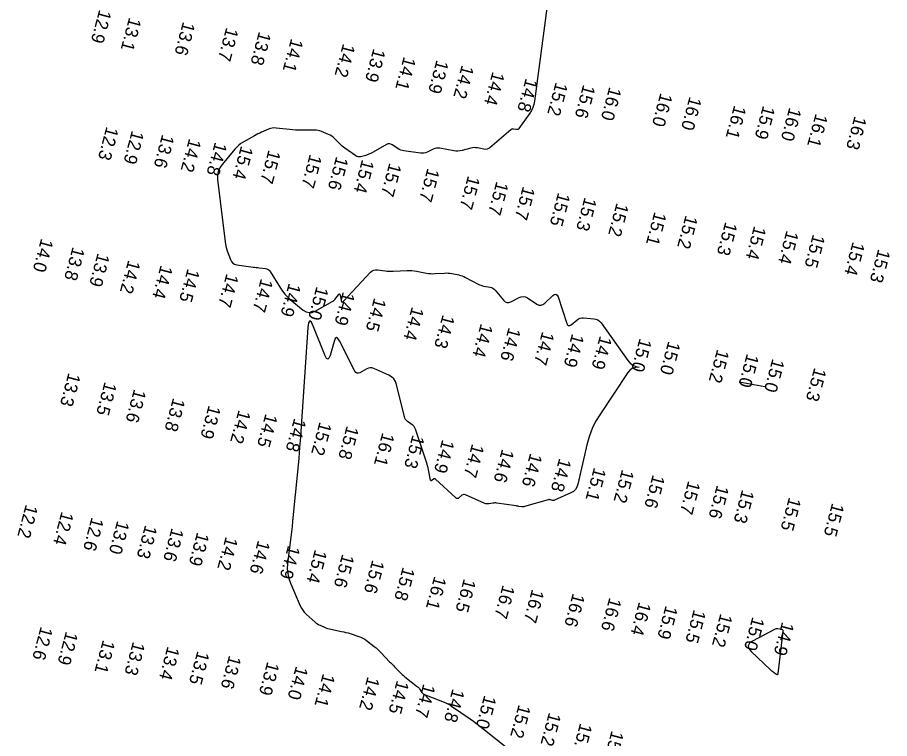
# Model space of a CAD drawing. Extents: x 988130 to 1132882, y 654656 to 841453.
# Drawn here: x 1028673.2 to 1029013, y 772879.5 to 773160.6 of the extents above; entities that cross this region are included whole.
import ezdxf

# ---------------------------------------------------------------- set-up
doc = ezdxf.new("R2010")
doc.units = 0
doc.layers.add('V-TOPO-MAJR', color=7, linetype='Continuous')
doc.layers.add('V-TOPO-SOUN', color=7, linetype='Continuous')

msp = doc.modelspace()

# ---------------------------------------------------------------- linework, layer by layer
at = {"layer": 'V-TOPO-MAJR'}
for points in [[(1028881.46, 773178.96), (1028874.69, 773127.95), (1028874.44, 773126.67), (1028874.05, 773125.46), (1028873.51, 773124.29), (1028872.82, 773123.19), (1028868.6, 773117.22), (1028868.41, 773117.02), (1028868.2, 773116.89), (1028867.96, 773116.83), (1028867.68, 773116.85), (1028866.53, 773117.06), (1028866.25, 773117.08), (1028865.99, 773117.04), (1028865.74, 773116.95), (1028865.51, 773116.79), (1028857.24, 773109.77), (1028856.73, 773109.42), (1028856.18, 773109.2), (1028855.59, 773109.12), (1028854.97, 773109.18), (1028852.41, 773109.69), (1028851.77, 773109.78), (1028851.14, 773109.8), (1028850.5, 773109.74), (1028849.87, 773109.61), (1028846.43, 773108.68), (1028845.65, 773108.51), (1028844.86, 773108.44), (1028844.07, 773108.45), (1028843.27, 773108.55), (1028837.78, 773109.58), (1028837.12, 773109.65), (1028836.48, 773109.62), (1028835.85, 773109.48), (1028835.23, 773109.24), (1028832.8, 773108.06), (1028832.18, 773107.81), (1028831.55, 773107.66), (1028830.9, 773107.61), (1028830.24, 773107.65), (1028823.82, 773108.54), (1028823.18, 773108.66), (1028822.56, 773108.86), (1028821.98, 773109.12), (1028821.42, 773109.45), (1028819.22, 773110.91), (1028818.67, 773111.19), (1028818.11, 773111.3), (1028817.55, 773111.23), (1028816.98, 773111), (1028810.85, 773107.57), (1028810.39, 773107.33), (1028809.91, 773107.12), (1028809.43, 773106.94), (1028808.93, 773106.79), (1028806.91, 773106.25), (1028806.41, 773106.17), (1028805.94, 773106.2), (1028805.48, 773106.33), (1028805.04, 773106.58), (1028800.83, 773109.55), (1028800.27, 773109.97), (1028799.72, 773110.41), (1028799.19, 773110.88), (1028798.69, 773111.37), (1028796.71, 773113.38), (1028796.19, 773113.85), (1028795.64, 773114.27), (1028795.05, 773114.62), (1028794.42, 773114.93), (1028791.73, 773116.05), (1028791.06, 773116.3), (1028790.38, 773116.47), (1028789.68, 773116.58), (1028788.96, 773116.61), (1028783.72, 773116.62), (1028782.6, 773116.64), (1028781.49, 773116.68), (1028780.38, 773116.76), (1028779.27, 773116.86), (1028773.95, 773117.43), (1028773.21, 773117.46), (1028772.48, 773117.4), (1028771.77, 773117.24), (1028771.07, 773116.99), (1028768.29, 773115.79), (1028767.61, 773115.48), (1028766.93, 773115.15), (1028766.25, 773114.81), (1028765.59, 773114.45), (1028761.21, 773111.98), (1028760.29, 773111.41), (1028759.43, 773110.76), (1028758.64, 773110.04), (1028757.9, 773109.24), (1028752.92, 773103.28), (1028752.01, 773101.96), (1028751.42, 773100.55), (1028751.14, 773099.05), (1028751.18, 773097.45), (1028754.11, 773073.13), (1028754.24, 773072.23), (1028754.43, 773071.34), (1028754.66, 773070.46), (1028754.95, 773069.59), (1028756.19, 773066.15), (1028756.58, 773065.38), (1028757.11, 773064.8), (1028757.8, 773064.39), (1028758.63, 773064.17), (1028765.01, 773063.27), (1028765.61, 773063.18), (1028766.21, 773063.11), (1028766.81, 773063.03), (1028767.42, 773062.97), (1028769.83, 773062.71), (1028770.39, 773062.59), (1028770.89, 773062.35), (1028771.31, 773062.01), (1028771.67, 773061.55), (1028775.67, 773055.05), (1028776.48, 773053.84), (1028777.39, 773052.7), (1028778.39, 773051.65), (1028779.48, 773050.67), (1028784.51, 773046.51), (1028785.65, 773045.79), (1028786.82, 773045.48), (1028788.03, 773045.58), (1028789.27, 773046.09), (1028796.11, 773049.97), (1028796.46, 773050.2), (1028796.78, 773050.46), (1028797.06, 773050.76), (1028797.31, 773051.09), (1028798.26, 773052.49), (1028798.47, 773052.75), (1028798.65, 773052.81), (1028798.79, 773052.68), (1028798.89, 773052.36), (1028799.3, 773050.17), (1028799.43, 773049.77), (1028799.62, 773049.6), (1028799.88, 773049.64), (1028800.2, 773049.91), (1028810.83, 773061.29), (1028811.39, 773061.77), (1028812.02, 773062.09), (1028812.7, 773062.24), (1028813.44, 773062.21), (1028816.53, 773061.79), (1028817.31, 773061.7), (1028818.08, 773061.64), (1028818.86, 773061.62), (1028819.64, 773061.64), (1028825.08, 773061.88), (1028826, 773061.9), (1028826.92, 773061.86), (1028827.83, 773061.77), (1028828.75, 773061.63), (1028832.53, 773060.92), (1028833.37, 773060.79), (1028834.22, 773060.71), (1028835.07, 773060.68), (1028835.92, 773060.71), (1028839.64, 773060.94), (1028840.34, 773060.96), (1028841.04, 773060.93), (1028841.74, 773060.86), (1028842.43, 773060.75), (1028845.2, 773060.19), (1028845.88, 773060.03), (1028846.55, 773059.82), (1028847.2, 773059.56), (1028847.83, 773059.25), (1028852.72, 773056.62), (1028853.26, 773056.36), (1028853.82, 773056.14), (1028854.4, 773055.96), (1028854.99, 773055.83), (1028857.37, 773055.39), (1028857.95, 773055.24), (1028858.46, 773055), (1028858.93, 773054.66), (1028859.34, 773054.24), (1028862.61, 773050.3), (1028863.22, 773049.73), (1028863.9, 773049.44), (1028864.63, 773049.44), (1028865.42, 773049.72), (1028868.7, 773051.4), (1028869.51, 773051.71), (1028870.31, 773051.78), (1028871.1, 773051.62), (1028871.88, 773051.23), (1028875.52, 773048.84), (1028876.37, 773048.44), (1028877.18, 773048.36), (1028877.96, 773048.6), (1028878.72, 773049.16), (1028881.69, 773052.1), (1028882.38, 773052.62), (1028882.97, 773052.7), (1028883.45, 773052.36), (1028883.84, 773051.59), (1028887.3, 773041.24), (1028887.57, 773040.69), (1028887.93, 773040.43), (1028888.38, 773040.46), (1028888.9, 773040.77), (1028891.19, 773042.62), (1028891.78, 773043.02), (1028892.41, 773043.29), (1028893.08, 773043.43), (1028893.79, 773043.44), (1028897.75, 773043.14), (1028898.61, 773042.98), (1028899.37, 773042.66), (1028900.04, 773042.18), (1028900.61, 773041.52), (1028911.03, 773026.77), (1028911.91, 773025.74), (1028912.94, 773024.97), (1028914.12, 773024.46), (1028915.45, 773024.19), (1028914.13, 773024.17), (1028912.96, 773023.82), (1028911.94, 773023.14), (1028911.08, 773022.13), (1028900.07, 773005.71), (1028898.47, 773003.06), (1028897.12, 773000.31), (1028896.04, 772997.44), (1028895.21, 772994.45), (1028891.6, 772978.62), (1028891.22, 772977.51), (1028890.63, 772976.57), (1028889.83, 772975.81), (1028888.82, 772975.21), (1028882.52, 772972.35), (1028882.32, 772972.28), (1028882.12, 772972.24), (1028881.91, 772972.25), (1028881.7, 772972.29), (1028880.86, 772972.54), (1028880.64, 772972.58), (1028880.43, 772972.6), (1028880.22, 772972.59), (1028880.01, 772972.54), (1028870.79, 772969.89), (1028870.52, 772969.82), (1028870.26, 772969.79), (1028869.99, 772969.79), (1028869.72, 772969.81), (1028868.63, 772969.97), (1028868.36, 772970.01), (1028868.09, 772970.05), (1028867.82, 772970.09), (1028867.54, 772970.13), (1028860.01, 772971.25), (1028859.61, 772971.3), (1028859.22, 772971.31), (1028858.82, 772971.29), (1028858.42, 772971.23), (1028856.83, 772970.96), (1028856.43, 772970.92), (1028856.05, 772970.94), (1028855.67, 772971.01), (1028855.3, 772971.15), (1028847.78, 772974.5), (1028847.41, 772974.61), (1028847.07, 772974.62), (1028846.74, 772974.52), (1028846.42, 772974.31), (1028845.19, 772973.26), (1028844.88, 772973.07), (1028844.58, 772973.01), (1028844.28, 772973.08), (1028843.98, 772973.29), (1028836.14, 772980.61), (1028835.96, 772980.74), (1028835.78, 772980.78), (1028835.6, 772980.75), (1028835.41, 772980.65), (1028834.66, 772980.07), (1028834.48, 772979.97), (1028834.35, 772979.97), (1028834.25, 772980.06), (1028834.18, 772980.24), (1028833.39, 772984.26), (1028833.23, 772985), (1028833.04, 772985.74), (1028832.84, 772986.47), (1028832.6, 772987.2), (1028828.26, 773000.11), (1028828.05, 773000.61), (1028827.77, 773001.06), (1028827.42, 773001.46), (1028827, 773001.81), (1028825.2, 773003.1), (1028824.79, 773003.45), (1028824.46, 773003.86), (1028824.21, 773004.32), (1028824.04, 773004.83), (1028820.95, 773017.47), (1028820.52, 773018.66), (1028819.87, 773019.67), (1028819, 773020.49), (1028817.9, 773021.13), (1028812.05, 773023.75), (1028811.35, 773023.98), (1028810.67, 773024.03), (1028809.99, 773023.91), (1028809.31, 773023.62), (1028806.65, 773022.09), (1028806.02, 773021.84), (1028805.47, 773021.86), (1028805.01, 773022.15), (1028804.62, 773022.7), (1028798.69, 773034.5), (1028798.08, 773035.45), (1028797.52, 773035.74), (1028797.03, 773035.35), (1028796.6, 773034.3), (1028795.01, 773028.76), (1028794.59, 773027.71), (1028794.14, 773027.35), (1028793.66, 773027.66), (1028793.14, 773028.66), (1028788.61, 773039.99), (1028787.78, 773041.72), (1028787.13, 773042.24), (1028786.67, 773041.55), (1028786.41, 773039.64), (1028783.78, 773001.13), (1028783.49, 772997.02), (1028783.16, 772992.91), (1028782.8, 772988.8), (1028782.41, 772984.69), (1028780.39, 772964.18), (1028780.19, 772962.12), (1028779.97, 772960.07), (1028779.73, 772958.02), (1028779.49, 772955.97), (1028778.46, 772947.56), (1028778.35, 772945.64), (1028778.5, 772943.76), (1028778.89, 772941.91), (1028779.54, 772940.1), (1028783.4, 772931.16), (1028783.83, 772930.28), (1028784.35, 772929.47), (1028784.96, 772928.71), (1028785.65, 772928.02), (1028789.23, 772924.81), (1028789.66, 772924.46), (1028790.12, 772924.14), (1028790.6, 772923.86), (1028791.1, 772923.62), (1028793.16, 772922.73), (1028793.68, 772922.53), (1028794.21, 772922.35), (1028794.75, 772922.2), (1028795.29, 772922.08), (1028799.52, 772921.26), (1028800.37, 772921.08), (1028801.22, 772920.87), (1028802.05, 772920.64), (1028802.88, 772920.39), (1028806.19, 772919.31), (1028807, 772919.01), (1028807.78, 772918.64), (1028808.52, 772918.21), (1028809.22, 772917.71), (1028812.25, 772915.37), (1028812.97, 772914.78), (1028813.67, 772914.18), (1028814.34, 772913.54), (1028814.99, 772912.88), (1028818.23, 772909.44), (1028818.71, 772908.93), (1028819.19, 772908.43), (1028819.67, 772907.92), (1028820.16, 772907.42), (1028822.11, 772905.42), (1028822.6, 772904.92), (1028823.12, 772904.45), (1028823.64, 772903.99), (1028824.18, 772903.55), (1028829.1, 772899.68), (1028829.36, 772899.45), (1028829.61, 772899.21), (1028829.84, 772898.94), (1028830.04, 772898.65), (1028830.82, 772897.47), (1028831.04, 772897.2), (1028831.28, 772896.96), (1028831.56, 772896.77), (1028831.87, 772896.62), (1028840.08, 772893.35), (1028840.28, 772893.27), (1028840.48, 772893.19), (1028840.67, 772893.09), (1028840.86, 772893), (1028841.64, 772892.61), (1028841.83, 772892.51), (1028842.01, 772892.4), (1028842.19, 772892.28), (1028842.37, 772892.16), (1028849.59, 772887.1), (1028850.85, 772886.2), (1028852.09, 772885.29), (1028853.31, 772884.35), (1028854.52, 772883.4), (1028863.96, 772875.8)], [(1028964.4, 773016.52), (1028954.43, 773018.42)]]:
    msp.add_lwpolyline(points, dxfattribs=at)
msp.add_lwpolyline([(1028971.43, 772921.77), (1028971.22, 772921.93), (1028970.92, 772922.02), (1028969.52, 772922.2), (1028969.18, 772922.23), (1028968.84, 772922.19), (1028968.51, 772922.11), (1028968.2, 772921.97), (1028959.65, 772917.46), (1028958.47, 772916.61), (1028957.98, 772915.66), (1028958.19, 772914.61), (1028959.1, 772913.47), (1028966.65, 772906.29), (1028966.92, 772906.05), (1028967.19, 772905.81), (1028967.48, 772905.59), (1028967.77, 772905.38), (1028968.95, 772904.54), (1028969.21, 772904.4), (1028969.41, 772904.41), (1028969.55, 772904.55), (1028969.62, 772904.84), (1028971.54, 772921.22), (1028971.53, 772921.54)], close=True, dxfattribs=at)

# ---------------------------------------------------------------- texts
at = {"layer": 'V-TOPO-SOUN'}
for s, p in [('12.9 ', (1028705.12, 773163.83)), ('13.1 ', (1028716.77, 773160.79)), ('13.6 ', (1028737.74, 773159.1)), ('13.7 ', (1028754.6, 773156.86)), ('13.8 ', (1028767.33, 773155.27)), ('14.1 ', (1028779.88, 773152.57)), ('14.2 ', (1028800.1, 773150.58)), ('13.9 ', (1028811.93, 773148.67)), ('14.1 ', (1028823.76, 773145.51)), ('13.9 ', (1028836.54, 773144.21)), ('14.2 ', (1028846.38, 773142.24)), ('14.4 ', (1028858.34, 773139.63)), ('14.8 ', (1028871.29, 773137.06)), ('15.2 ', (1028882.97, 773135.54)), ('15.6 ', (1028893.67, 773134.59)), ('16.0 ', (1028903.86, 773133.7)), ('16.0 ', (1028923.77, 773131.34)), ('16.0 ', (1028935.11, 773129.91)), ('16.1 ', (1028952.5, 773126.53)), ('15.9 ', (1028963.75, 773126.4)), ('16.0 ', (1028973.99, 773125.7)), ('16.1 ', (1028984.24, 773123.3)), ('16.3 ', (1028999.41, 773122.34)), ('12.3 ', (1028707.92, 773118.23)), ('12.9 ', (1028717.83, 773116.71)), ('13.6 ', (1028729.63, 773115.19)), ('14.2 ', (1028740.12, 773113.58)), ('14.8 ', (1028750.19, 773112.18)), ('15.4 ', (1028760.35, 773110.74)), ('15.7 ', (1028771.08, 773109.16)), ('15.7 ', (1028787.15, 773107.44)), ('15.6 ', (1028797.44, 773106.59)), ('15.4 ', (1028807.51, 773105.4)), ('15.7 ', (1028818.15, 773104.07)), ('15.7 ', (1028832.99, 773102.02)), ('15.7 ', (1028848.77, 773099.07)), ('15.7 ', (1028859.85, 773096.85)), ('15.7 ', (1028870.2, 773094.96)), ('15.5 ', (1028883.91, 773092.51)), ('15.3 ', (1028894.22, 773090.68)), ('15.2 ', (1028906.69, 773088.48)), ('15.1 ', (1028921.44, 773085)), ('15.2 ', (1028933.59, 773083.7)), ('15.3 ', (1028949.04, 773081.08)), ('15.4 ', (1028960.27, 773079.5)), ('15.4 ', (1028972.9, 773077.71)), ('15.5 ', (1028983.19, 773076.26)), ('14.0 ', (1028682.49, 773074.64)), ('13.8 ', (1028694.74, 773071.34)), ('15.4 ', (1028998.68, 773073.31)), ('13.9 ', (1028704.47, 773068.92)), ('15.3 ', (1029008.64, 773070.49)), ('14.2 ', (1028716.43, 773066.22)), ('14.4 ', (1028729.05, 773064.23)), ('14.5 ', (1028739.53, 773062.88)), ('14.7 ', (1028754.69, 773060.92)), ('14.7 ', (1028768.11, 773059.01)), ('14.9 ', (1028778.98, 773057.23)), ('15.0 ', (1028789.76, 773055.92)), ('14.9 ', (1028800.02, 773053.84)), ('14.5 ', (1028812.21, 773051.48)), ('14.4 ', (1028826.91, 773047.99)), ('14.3 ', (1028838.9, 773044.9)), ('14.4 ', (1028853.78, 773041.43)), ('14.6 ', (1028864.63, 773039.95)), ('14.7 ', (1028877.71, 773038.37)), ('14.9 ', (1028889.33, 773037.52)), ('14.9 ', (1028900.18, 773036.7)), ('15.0 ', (1028915.66, 773035.73)), ('15.0 ', (1028926.85, 773034.61)), ('15.2 ', (1028945.87, 773031.43)), ('15.0 ', (1028957.44, 773029.68)), ('15.0 ', (1028967.41, 773027.78)), ('15.3 ', (1028983.72, 773024.26)), ('13.3 ', (1028693.11, 773022.26)), ('13.5 ', (1028707.21, 773018.74)), ('13.6 ', (1028718.67, 773015.93)), ('13.8 ', (1028733.87, 773012.47)), ('13.9 ', (1028747.76, 773009.62)), ('14.2 ', (1028759.41, 773007.77)), ('14.5 ', (1028769.88, 773006.34)), ('14.8 ', (1028781.06, 773004.57)), ('15.2 ', (1028790.96, 773003.15)), ('15.8 ', (1028801.53, 773001.59)), ('16.1 ', (1028815.43, 772998.95)), ('15.3 ', (1028827.18, 772998.07)), ('14.9 ', (1028838.78, 772996.26)), ('14.7 ', (1028850.36, 772994.55)), ('14.6 ', (1028862.06, 772992.57)), ('14.6 ', (1028873.02, 772990.94)), ('14.8 ', (1028884.34, 772989)), ('15.1 ', (1028897.89, 772985.37)), ('15.2 ', (1028908.8, 772984.61)), ('15.6 ', (1028920.78, 772982.57)), ('15.7 ', (1028934.6, 772980.18)), ('15.6 ', (1028945.78, 772978.49)), ('15.3 ', (1028955.59, 772976.72)), ('15.5 ', (1028973.87, 772973.76)), ('12.2 ', (1028676.49, 772970.95)), ('15.5 ', (1028990.67, 772971.52)), ('12.4 ', (1028690.42, 772968.19)), ('12.6 ', (1028702.13, 772965.93)), ('13.0 ', (1028712.13, 772964.65)), ('13.3 ', (1028722.99, 772962.94)), ('13.6 ', (1028733.32, 772961.79)), ('13.9 ', (1028743.25, 772960.09)), ('14.2 ', (1028754.4, 772958.39)), ('14.6 ', (1028766.97, 772956.96)), ('14.9 ', (1028778.69, 772954.97)), ('15.4 ', (1028789.14, 772953.36)), ('15.6 ', (1028799.78, 772951.62)), ('15.6 ', (1028811.51, 772949.34)), ('15.8 ', (1028823.37, 772946.55)), ('16.1 ', (1028835.67, 772943.01)), ('16.5 ', (1028847.17, 772942)), ('16.7 ', (1028862.32, 772939.59)), ('16.7 ', (1028873.73, 772937.91)), ('16.6 ', (1028889.61, 772936.32)), ('16.6 ', (1028903.88, 772934.66)), ('16.4 ', (1028915.41, 772932.98)), ('15.9 ', (1028925.8, 772931.54)), ('15.5 ', (1028936.77, 772929.98)), ('15.2 ', (1028947.14, 772928.42)), ('15.0 ', (1028959.6, 772927.11)), ('14.9 ', (1028971.16, 772925.16)), ('12.6 ', (1028682.31, 772923.38)), ('12.9 ', (1028692.13, 772921.46)), ('13.1 ', (1028706.54, 772918.16)), ('13.3 ', (1028718.24, 772917.44)), ('13.4 ', (1028731.7, 772915.63)), ('13.5 ', (1028743.35, 772913.83)), ('13.6 ', (1028755.72, 772912.14)), ('13.9 ', (1028770.58, 772909.64)), ('14.0 ', (1028781.76, 772907.96)), ('14.1 ', (1028792.27, 772905.06)), ('14.2 ', (1028809.65, 772903.83)), ('14.5 ', (1028821.1, 772902.41)), ('14.7 ', (1028831.37, 772901.01)), ('14.8 ', (1028842.75, 772899.11)), ('15.0 ', (1028855.13, 772896.59)), ('15.2 ', (1028868.53, 772892.95)), ('15.2 ', (1028880.34, 772889.87)), ('15.1 ', (1028892.47, 772885.72)), ('15.1 ', (1028904.74, 772882.79))]:
    msp.add_text(s, height=5, rotation=255, dxfattribs=at).set_placement(p)

doc.saveas('drawing.dxf')
